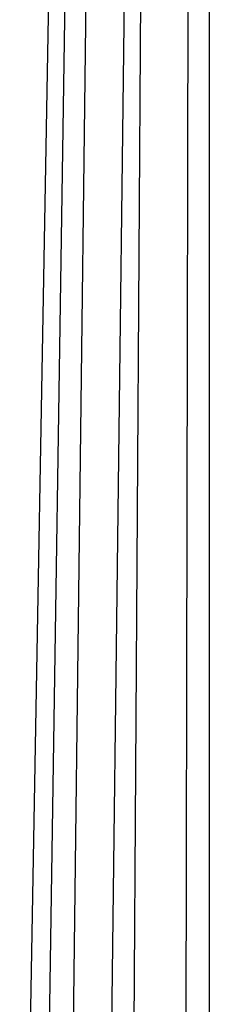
# Paper-space layout 'Sheet' of a CAD drawing. Header units: inches. Extents: x 0.2 to 10.8, y 0.2 to 8.3.
# Tile 496 of 545: x 7.36763 to 7.37744, y 6.84704 to 6.8979. Entities that reach past the tile are written whole.
import ezdxf

# ---------------------------------------------------------------- set-up
doc = ezdxf.new("R2010")
doc.units = ezdxf.units.IN
doc.header["$MEASUREMENT"] = 0
doc.layers.get('0').update_dxf_attribs({"lineweight": 5})

psp = doc.layouts.new('Sheet')

# ---------------------------------------------------------------- linework, layer by layer
at = {"color": 0, "linetype": 'ByBlock', "lineweight": -3}
for p, q in [((7.377414, 7.410468), (7.37744, 6.758331)), ((7.376092, 6.754896), (7.377214, 7.409688)), ((7.377112, 7.395119), (7.372879, 6.744302)), ((7.37694, 7.372363), (7.37002, 6.815831)), ((7.368685, 6.814088), (7.375426, 7.257303)), ((7.367629, 6.813972), (7.374546, 7.204264)), ((7.374811, 7.040589), (7.371986, 6.815023))]:
    psp.add_line(p, q, dxfattribs=at)

doc.saveas('drawing.dxf')
